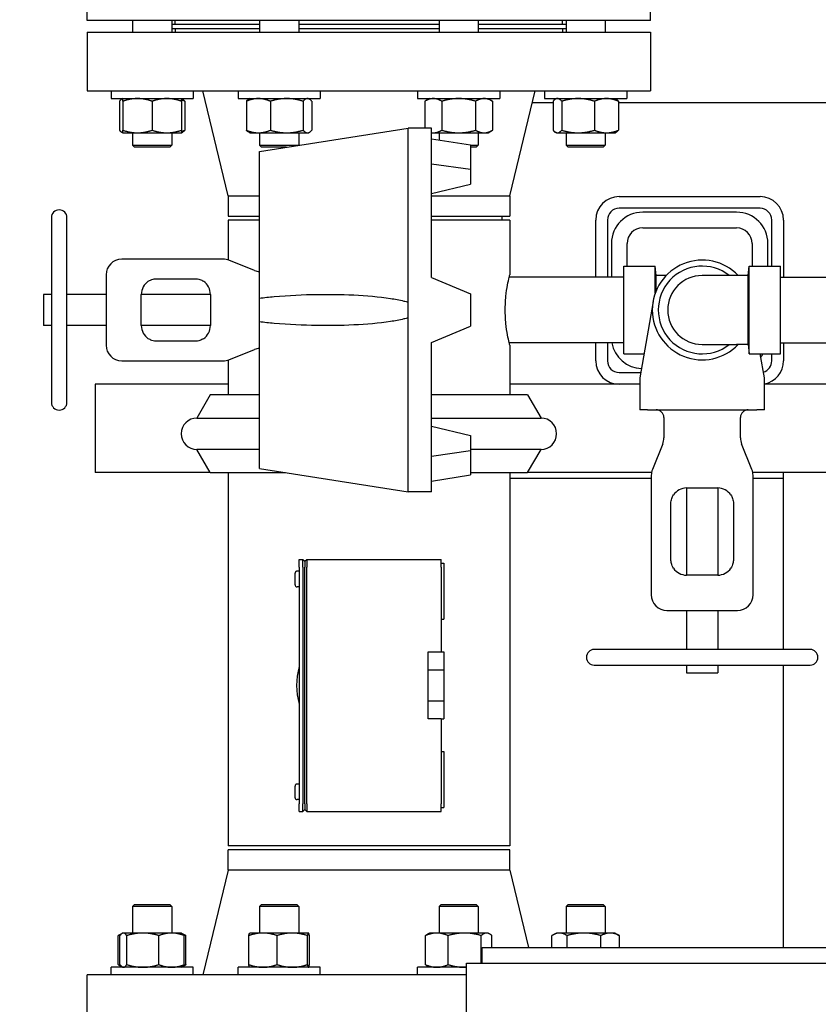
# Model space of a CAD drawing. Header units: inches. Extents: x 24 to 1128, y -69 to 748.
# Tile 308 of 656: x 361 to 374, y 634 to 649. Entities that reach past the tile are written whole.
import ezdxf

# ---------------------------------------------------------------- set-up
doc = ezdxf.new("R2010")
doc.units = ezdxf.units.IN
doc.header["$LTSCALE"] = 32
doc.header["$MEASUREMENT"] = 0
doc.layers.add('Dimension (ANSI)', color=7, linetype='Continuous', lineweight=25)
doc.layers.add('Visible (ANSI)', color=7, linetype='Continuous', lineweight=30)
doc.styles.add('Note Text (ANSI)', font='tahoma.ttf')
doc.dimstyles.new('SB Fraction-16 (ANSI)', dxfattribs={"dimscale": 32, "dimtxt": 0.125, "dimasz": 0.098425, "dimexe": 0.125, "dimexo": 0.0625, "dimgap": 0.031496, "dimtad": 0, "dimtih": 1, "dimtoh": 1, "dimdec": 4, "dimrnd": 1e-08, "dimzin": 0, "dimdsep": 46, "dimlunit": 5, "dimtxsty": 'Note Text (ANSI)', "dimcen": 0.09, "dimdle": 0.393701, "dimclrd": 256, "dimclre": 256, "dimclrt": 256, "dimadec": 0, "dimazin": 3, "dimtfac": 0.96, "dimtofl": 0, "dimtmove": 0, "dimatfit": 3, "dimfxl": 1, "dimfrac": 2, "dimtolj": 1, "dimtzin": 12, "dimlwd": -1, "dimlwe": -1, "dimarcsym": 0})

# ---------------------------------------------------------------- blocks, each defined once
blk = doc.blocks.new('*D18')
at = {"layer": 'Defpoints', "color": 0, "transparency": 16777216}
for p in [(480.281, 692.669), (328.474, 544.669), (480.281, 544.669)]:
    blk.add_point(p, dxfattribs=at)
at = {"layer": 'Dimension (ANSI)', "transparency": 16777216}
for p, q in [((478.281, 692.669), (324.474, 692.669)), ((328.474, 689.519), (328.474, 626.768)), ((328.474, 547.818), (328.474, 620.569)), ((478.281, 544.669), (324.474, 544.669))]:
    blk.add_line(p, q, dxfattribs=at)
for points in [[(327.949, 689.519), (328.999, 689.519), (328.474, 692.669)], [(327.949, 547.818), (328.999, 547.818), (328.474, 544.669)]]:
    blk.add_solid(points, dxfattribs=at)
at = {"layer": 'Dimension (ANSI)', "transparency": 16777216, "insert": (324.372, 625.76), "char_height": 4, "attachment_point": 1, "style": 'Note Text (ANSI)'}
blk.add_mtext('\\A1;148', dxfattribs=at)

msp = doc.modelspace()

# ---------------------------------------------------------------- linework, layer by layer
at = {"layer": 'Visible (ANSI)'}
for p, q in [((362.15563, 649.48103), (362.15563, 650.35603)), ((371.15563, 649.48103), (371.15563, 650.35603)), ((371.15563, 649.48103), (362.15563, 649.48103)), ((362.87858, 649.48103), (362.87858, 649.29603)), ((363.50358, 649.48103), (363.50358, 649.29603)), ((364.90807, 649.41853), (363.50358, 649.41853)), ((363.50358, 649.35603), (364.90807, 649.35603)), ((363.56063, 649.35603), (363.56063, 649.29603)), ((363.56188, 649.41853), (363.56188, 649.48103)), ((364.90807, 649.48103), (364.90807, 649.29603)), ((365.53307, 649.48103), (365.53307, 649.29603)), ((367.7782, 649.41853), (365.53307, 649.41853)), ((365.53307, 649.35603), (367.7782, 649.35603)), ((367.7782, 649.48103), (367.7782, 649.29603)), ((368.4032, 649.48103), (368.4032, 649.29603)), ((369.80768, 649.41853), (368.4032, 649.41853)), ((368.4032, 649.35603), (369.80768, 649.35603)), ((369.74938, 649.41853), (369.74938, 649.48103)), ((369.75063, 649.35603), (369.75063, 649.29603)), ((369.80768, 649.48103), (369.80768, 649.29603)), ((370.43268, 649.48103), (370.43268, 649.29603)), ((362.15563, 649.29603), (371.15563, 649.29603)), ((362.15563, 649.29603), (362.15563, 648.35603)), ((371.15563, 649.29603), (371.15563, 648.35603)), ((362.15563, 648.35603), (371.15563, 648.35603)), ((362.53483, 648.35603), (362.53483, 648.23403)), ((362.53483, 648.23403), (363.84733, 648.23403)), ((362.72233, 648.23403), (362.7058, 648.22448)), ((363.65983, 648.23403), (363.67637, 648.22448)), ((363.84733, 648.35603), (363.84733, 648.23403)), ((364.40563, 646.6827), (364.00063, 648.35603)), ((364.56432, 648.35603), (364.56432, 648.23403)), ((364.56432, 648.23403), (365.87682, 648.23403)), ((364.75182, 648.23403), (364.73528, 648.22448)), ((365.68932, 648.23403), (365.70586, 648.22448)), ((365.87682, 648.35603), (365.87682, 648.23403)), ((367.43445, 648.35603), (367.43445, 648.23403)), ((367.43445, 648.23403), (368.74695, 648.23403)), ((367.62195, 648.23403), (367.54943, 648.19216)), ((368.55945, 648.23403), (368.63196, 648.19216)), ((368.74695, 648.35603), (368.74695, 648.23403)), ((368.90563, 646.6827), (369.31063, 648.35603)), ((369.46393, 648.35603), (369.46393, 648.23403)), ((369.46393, 648.23403), (370.77643, 648.23403)), ((369.65143, 648.23403), (369.6349, 648.22448)), ((370.58893, 648.23403), (370.60547, 648.22448)), ((370.77643, 648.35603), (370.77643, 648.23403)), ((362.66826, 648.19216), (362.66826, 647.7289)), ((362.72233, 648.19216), (362.72233, 647.7289)), ((363.19108, 648.19216), (363.19108, 647.7289)), ((363.65983, 648.19216), (363.65983, 647.7289)), ((363.71391, 648.19216), (363.71391, 647.7289)), ((364.69775, 648.19216), (364.69775, 647.7289)), ((365.08048, 648.19216), (365.08048, 647.7289)), ((365.6033, 648.19216), (365.6033, 647.7289)), ((365.74339, 648.19216), (365.74339, 647.7289)), ((367.54943, 648.19216), (367.54943, 647.76228)), ((367.82006, 648.19216), (367.82006, 647.7289)), ((368.36133, 648.19216), (368.36133, 647.7289)), ((368.63196, 648.19216), (368.63196, 647.7289)), ((369.59736, 648.16853), (369.26525, 648.16853)), ((369.59736, 648.19216), (369.59736, 647.7289)), ((369.73745, 648.19216), (369.73745, 647.7289)), ((370.26027, 648.19216), (370.26027, 647.7289)), ((370.643, 648.19216), (370.643, 647.7289)), ((374.71813, 648.16853), (370.643, 648.16853)), ((364.90563, 647.38728), (367.28063, 647.76228)), ((367.28063, 644.98186), (367.28063, 647.76228)), ((367.65563, 647.76228), (367.28063, 647.76228)), ((367.65563, 645.37433), (367.65563, 647.76228)), ((362.72233, 647.68703), (362.7058, 647.69658)), ((362.72233, 647.68703), (362.95671, 647.68703)), ((362.87858, 647.68703), (362.87858, 647.48733)), ((362.95671, 647.68703), (363.42546, 647.68703)), ((363.42546, 647.68703), (363.65983, 647.68703)), ((363.50358, 647.68703), (363.50358, 647.48733)), ((363.65983, 647.68703), (363.67637, 647.69658)), ((364.75182, 647.68703), (364.73528, 647.69658)), ((364.75182, 647.68703), (364.88911, 647.68703)), ((364.88911, 647.68703), (365.34189, 647.68703)), ((364.90807, 647.68703), (364.90807, 647.48733)), ((365.34189, 647.68703), (365.67335, 647.68703)), ((365.53307, 647.68703), (365.53307, 647.48733)), ((365.67335, 647.68703), (365.68932, 647.68703)), ((365.68932, 647.68703), (365.70586, 647.69658)), ((367.65563, 647.68703), (367.68475, 647.68703)), ((367.68475, 647.68703), (368.0907, 647.68703)), ((367.7782, 647.68703), (367.7782, 647.57232)), ((368.0907, 647.68703), (368.49665, 647.68703)), ((368.4032, 647.68703), (368.4032, 647.48733)), ((368.49665, 647.68703), (368.55945, 647.68703)), ((368.55945, 647.68703), (368.63196, 647.7289)), ((369.65143, 647.68703), (369.6349, 647.69658)), ((369.65143, 647.68703), (369.6674, 647.68703)), ((369.6674, 647.68703), (369.99886, 647.68703)), ((369.80768, 647.68703), (369.80768, 647.48733)), ((369.99886, 647.68703), (370.45164, 647.68703)), ((370.43268, 647.68703), (370.43268, 647.48733)), ((370.45164, 647.68703), (370.58893, 647.68703)), ((370.58893, 647.68703), (370.60547, 647.69658)), ((362.87858, 647.48733), (363.50358, 647.48733)), ((362.90988, 647.45603), (362.87858, 647.48733)), ((363.47228, 647.45603), (362.90988, 647.45603)), ((363.47228, 647.45603), (363.50358, 647.48733)), ((364.90807, 647.48733), (365.53307, 647.48733)), ((364.93937, 647.45603), (364.90807, 647.48733)), ((365.34105, 647.45603), (364.93937, 647.45603)), ((365.53191, 647.48616), (365.53307, 647.48733)), ((367.65563, 647.59172), (368.28063, 647.49279)), ((368.28063, 647.49279), (368.28063, 647.10371)), ((368.28063, 647.48733), (368.4032, 647.48733)), ((368.3719, 647.45603), (368.28063, 647.45603)), ((368.3719, 647.45603), (368.4032, 647.48733)), ((369.80768, 647.48733), (370.43268, 647.48733)), ((369.83898, 647.45603), (369.80768, 647.48733)), ((370.40138, 647.45603), (369.83898, 647.45603)), ((370.40138, 647.45603), (370.43268, 647.48733)), ((364.90563, 645.0453), (364.90563, 647.38728)), ((367.65563, 647.19236), (368.28063, 647.10371)), ((368.28063, 647.10371), (368.28063, 646.86418)), ((367.65563, 646.71501), (368.28063, 646.86418)), ((364.40563, 646.6827), (364.90563, 646.6827)), ((364.40563, 646.6827), (364.40563, 646.35603)), ((367.65563, 646.6827), (368.90563, 646.6827)), ((368.90563, 646.6827), (368.90563, 646.35603)), ((370.65563, 646.66853), (372.90563, 646.66853)), ((364.40563, 646.35603), (364.90563, 646.35603)), ((367.65563, 646.35603), (368.90563, 646.35603)), ((368.78063, 646.35603), (368.78063, 646.29353)), ((372.90563, 646.48103), (370.65563, 646.48103)), ((372.53063, 646.41853), (371.03063, 646.41853)), ((361.58063, 646.33103), (361.58063, 643.38103)), ((361.83063, 643.38103), (361.83063, 646.33103)), ((364.90563, 646.29353), (364.40563, 646.29353)), ((364.40563, 646.29353), (364.40563, 645.65517)), ((368.90563, 646.29353), (367.65563, 646.29353)), ((368.90563, 646.29353), (368.90563, 645.41853)), ((370.28063, 645.38103), (370.28063, 646.29353)), ((370.46813, 646.29353), (370.46813, 645.38103)), ((373.09313, 645.55653), (373.09313, 646.29353)), ((373.28063, 646.29353), (373.28063, 645.38103)), ((371.03063, 646.16853), (372.53063, 646.16853)), ((370.53063, 645.91853), (370.53063, 645.38103)), ((370.78063, 645.55653), (370.78063, 645.91853)), ((372.78063, 645.91853), (372.78063, 645.55653)), ((373.03063, 645.55653), (373.03063, 645.91853)), ((364.32499, 645.66853), (362.70563, 645.66853)), ((364.82843, 645.48641), (364.41783, 645.65065)), ((370.73113, 644.15553), (370.73113, 645.55653)), ((370.73113, 645.55653), (371.23113, 645.55653)), ((371.23113, 645.12531), (371.23113, 645.55653)), ((371.24513, 645.40703), (371.23113, 645.55653)), ((372.71713, 645.40703), (372.73113, 645.55653)), ((372.73113, 644.15553), (372.73113, 645.55653)), ((372.73113, 645.55653), (373.23113, 645.55653)), ((373.23113, 644.15553), (373.23113, 645.55653)), ((362.45563, 645.41853), (362.45563, 644.85603)), ((371.24513, 645.1615), (371.24513, 645.40703)), ((371.40545, 645.40703), (371.24513, 645.40703)), ((372.53213, 645.40703), (371.98113, 645.40703)), ((372.71713, 645.40703), (372.53213, 645.40703)), ((372.71713, 644.30503), (372.71713, 645.40703)), ((363.26863, 645.35603), (363.87313, 645.35603)), ((367.65563, 645.37433), (368.28063, 645.11624)), ((370.73113, 645.38103), (368.89655, 645.38103)), ((373.23113, 645.38103), (374.23113, 645.38103)), ((361.45563, 645.10603), (361.45563, 644.60603)), ((361.58063, 645.10603), (361.45563, 645.10603)), ((362.45563, 645.10603), (361.83063, 645.10603)), ((363.01863, 644.60603), (363.01863, 645.10603)), ((364.12313, 645.10603), (363.01863, 645.10603)), ((364.12313, 645.10603), (364.12313, 644.60603)), ((368.28063, 645.11624), (368.28063, 644.59579)), ((364.90563, 644.66676), (364.90563, 645.0453)), ((367.28063, 644.7302), (367.28063, 644.98186)), ((371.19573, 644.99073), (370.98684, 643.77277)), ((362.45563, 644.85603), (362.45563, 644.29353)), ((364.90563, 642.32478), (364.90563, 644.66676)), ((367.28063, 641.94978), (367.28063, 644.7302)), ((361.58063, 644.60603), (361.45563, 644.60603)), ((362.45563, 644.60603), (361.83063, 644.60603)), ((364.12313, 644.60603), (363.01863, 644.60603)), ((367.65563, 644.33773), (368.28063, 644.59579)), ((371.24513, 644.55055), (371.24513, 644.55056)), ((363.87313, 644.35603), (363.26863, 644.35603)), ((367.65563, 641.94978), (367.65563, 644.33773)), ((370.73113, 644.33103), (368.89655, 644.33103)), ((370.28063, 644.04353), (370.28063, 644.33103)), ((370.46813, 644.33103), (370.46813, 644.04353)), ((371.98113, 644.30503), (372.53213, 644.30503)), ((372.71713, 644.30503), (372.53213, 644.30503)), ((372.71713, 644.30503), (372.73113, 644.15553)), ((373.23113, 644.33103), (374.23113, 644.33103)), ((373.28063, 644.33103), (373.28063, 644.04353)), ((364.41783, 644.06141), (364.82843, 644.22565)), ((368.90563, 644.29353), (368.90563, 643.49853)), ((370.73113, 644.15553), (371.05248, 644.15553)), ((372.73113, 644.15553), (373.23113, 644.15553)), ((372.97543, 643.77277), (372.90978, 644.15553)), ((373.09313, 644.04353), (373.09313, 644.15553)), ((362.70563, 644.04353), (364.32499, 644.04353)), ((364.40563, 644.05689), (364.40563, 643.49853)), ((370.65563, 643.85603), (371.00112, 643.85603)), ((364.40563, 643.66853), (362.28063, 643.66853)), ((362.28063, 643.66853), (362.28063, 642.25853)), ((370.98504, 643.66853), (368.90563, 643.66853)), ((370.98504, 643.75164), (370.98504, 643.26228)), ((372.97723, 643.26228), (372.97723, 643.75164)), ((378.19611, 643.66853), (372.97723, 643.66853)), ((364.11925, 643.49853), (363.90563, 643.12853)), ((364.90563, 643.49853), (364.11925, 643.49853)), ((369.19201, 643.49853), (367.65563, 643.49853)), ((369.19201, 643.49853), (369.40563, 643.12853)), ((371.11004, 643.26228), (370.98504, 643.26228)), ((371.11004, 643.26228), (372.85223, 643.26228)), ((372.97723, 643.26228), (372.85223, 643.26228)), ((363.90563, 643.12853), (364.90563, 643.12853)), ((367.65563, 643.12853), (369.40563, 643.12853)), ((371.36863, 643.13728), (371.36863, 642.81043)), ((372.59363, 642.81043), (372.59363, 643.13728)), ((367.65563, 642.99705), (368.28063, 642.84787)), ((368.28063, 642.84787), (368.28063, 642.6084)), ((364.90563, 642.62853), (363.90563, 642.62853)), ((364.11925, 642.25853), (363.90563, 642.62853)), ((367.65563, 642.5197), (368.28063, 642.6084)), ((369.40563, 642.62853), (368.28063, 642.62853)), ((368.28063, 642.6084), (368.28063, 642.41384)), ((369.19201, 642.25853), (369.40563, 642.62853)), ((371.35075, 642.71758), (371.18651, 642.30698)), ((372.77575, 642.30698), (372.61151, 642.71758)), ((368.28063, 642.41384), (368.28063, 642.21928)), ((364.11925, 642.25853), (362.28063, 642.25853)), ((364.11925, 642.25853), (365.32522, 642.25853)), ((364.40563, 642.25853), (364.40563, 636.29353)), ((364.90563, 642.32478), (367.28063, 641.94978)), ((368.28063, 642.25853), (369.19201, 642.25853)), ((368.90563, 642.25853), (368.90563, 636.29353)), ((371.17261, 642.25853), (369.19201, 642.25853)), ((378.38157, 642.25853), (372.78966, 642.25853)), ((374.69063, 642.25853), (373.28063, 642.25853)), ((373.28063, 639.43103), (373.28063, 642.25853)), ((367.65563, 642.12034), (368.28063, 642.21928)), ((368.90563, 642.16853), (371.16863, 642.16853)), ((371.16863, 642.21413), (371.16863, 640.30603)), ((372.79363, 640.30603), (372.79363, 642.21413)), ((372.79363, 642.16853), (373.28063, 642.16853)), ((367.65563, 641.94978), (367.28063, 641.94978)), ((371.73113, 642.01228), (372.23113, 642.01228)), ((371.73113, 642.01228), (371.73113, 640.61903)), ((372.23113, 642.01228), (372.23113, 640.61903)), ((371.48113, 640.86903), (371.48113, 641.76228)), ((372.48113, 641.76228), (372.48113, 640.86903)), ((365.54038, 640.87103), (365.60213, 640.87103)), ((365.54038, 640.74603), (365.54038, 640.87103)), ((365.60213, 640.87103), (365.63338, 640.83978)), ((365.60213, 640.74603), (365.60213, 640.87103)), ((365.63338, 640.83978), (365.66463, 640.87103)), ((365.63338, 640.83978), (365.63338, 640.74603)), ((365.66463, 640.87103), (365.66463, 640.74603)), ((365.66463, 640.87103), (367.81038, 640.87103)), ((367.81038, 640.74603), (367.81038, 640.87103)), ((365.54038, 640.68063), (365.50663, 640.68063)), ((365.54038, 640.74603), (365.54038, 636.96603)), ((365.60213, 640.74603), (365.60213, 636.96603)), ((365.63338, 636.96603), (365.63338, 640.74603)), ((365.66463, 636.96603), (365.66463, 640.74603)), ((367.81038, 640.80853), (367.85038, 640.80853)), ((367.81038, 640.74603), (367.81038, 639.39182)), ((367.85038, 640.80853), (367.85038, 639.91303)), ((365.47538, 640.46281), (365.47538, 640.64924)), ((372.23113, 640.61903), (371.73113, 640.61903)), ((365.54038, 640.43143), (365.50663, 640.43143)), ((371.41863, 640.05603), (371.98113, 640.05603)), ((371.73113, 640.05603), (371.73113, 639.43103)), ((371.98113, 640.05603), (372.54363, 640.05603)), ((372.23113, 640.05603), (372.23113, 639.43103)), ((367.81038, 639.91303), (367.85038, 639.91303)), ((373.70613, 639.43103), (370.25613, 639.43103)), ((367.60038, 639.39182), (367.81038, 639.39182)), ((367.60038, 639.10603), (367.60038, 639.39182)), ((367.81038, 639.39182), (367.85038, 639.39182)), ((367.85038, 639.39182), (367.85038, 639.10603)), ((367.60038, 639.10603), (367.85038, 639.10603)), ((367.60038, 638.60603), (367.60038, 639.10603)), ((367.85038, 639.10603), (367.85038, 638.60603)), ((370.25613, 639.18103), (373.70613, 639.18103)), ((371.73113, 639.18103), (371.73113, 639.05603)), ((372.23113, 639.18103), (372.23113, 639.05603)), ((373.28063, 634.66853), (373.28063, 639.18103)), ((371.73113, 639.05603), (372.23113, 639.05603)), ((367.85038, 638.60603), (367.60038, 638.60603)), ((367.60038, 638.32024), (367.60038, 638.60603)), ((367.85038, 638.60603), (367.85038, 638.32024)), ((367.81038, 638.32024), (367.60038, 638.32024)), ((367.81038, 638.32024), (367.85038, 638.32024)), ((367.81038, 638.32024), (367.81038, 636.96603)), ((367.81038, 637.79903), (367.85038, 637.79903)), ((367.85038, 637.79903), (367.85038, 636.90353)), ((365.47538, 637.06281), (365.47538, 637.24924)), ((365.54038, 637.28063), (365.50663, 637.28063)), ((365.54038, 637.03143), (365.50663, 637.03143)), ((365.54038, 636.84103), (365.54038, 636.96603)), ((365.60213, 636.84103), (365.60213, 636.96603)), ((365.63338, 636.96603), (365.63338, 636.87228)), ((365.66463, 636.96603), (365.66463, 636.84103)), ((367.81038, 636.84103), (367.81038, 636.96603)), ((367.81038, 636.90353), (367.85038, 636.90353)), ((365.54038, 636.84103), (365.60213, 636.84103)), ((365.63338, 636.87228), (365.60213, 636.84103)), ((365.63338, 636.87228), (365.66463, 636.84103)), ((365.66463, 636.84103), (367.81038, 636.84103)), ((368.90563, 636.29353), (364.40563, 636.29353)), ((368.90563, 636.23103), (364.40563, 636.23103)), ((364.40563, 635.90436), (364.40563, 636.23103)), ((368.90563, 635.90436), (368.90563, 636.23103)), ((364.40563, 635.90436), (364.00063, 634.23103)), ((368.90563, 635.90436), (364.40563, 635.90436)), ((368.90563, 635.90436), (369.20474, 634.66853)), ((362.90988, 635.35603), (362.87858, 635.32473)), ((362.90988, 635.35603), (363.47228, 635.35603)), ((363.47228, 635.35603), (363.50358, 635.32473)), ((364.93937, 635.35603), (364.90807, 635.32473)), ((364.93937, 635.35603), (365.50177, 635.35603)), ((365.50177, 635.35603), (365.53307, 635.32473)), ((367.8095, 635.35603), (367.7782, 635.32473)), ((367.8095, 635.35603), (368.3719, 635.35603)), ((368.3719, 635.35603), (368.4032, 635.32473)), ((369.83898, 635.35603), (369.80768, 635.32473)), ((369.83898, 635.35603), (370.40138, 635.35603)), ((370.40138, 635.35603), (370.43268, 635.32473)), ((363.50358, 635.32473), (362.87858, 635.32473)), ((362.87858, 635.32473), (362.87858, 634.90003)), ((363.50358, 635.32473), (363.50358, 634.90003)), ((365.53307, 635.32473), (364.90807, 635.32473)), ((364.90807, 635.32473), (364.90807, 634.90003)), ((365.53307, 635.32473), (365.53307, 634.90003)), ((368.4032, 635.32473), (367.7782, 635.32473)), ((367.7782, 635.32473), (367.7782, 634.90003)), ((368.4032, 635.32473), (368.4032, 634.90003)), ((370.43268, 635.32473), (369.80768, 635.32473)), ((369.80768, 635.32473), (369.80768, 634.90003)), ((370.43268, 635.32473), (370.43268, 634.90003)), ((362.65079, 634.3949), (362.65079, 634.85816)), ((362.71262, 634.89442), (362.66699, 634.86808)), ((362.67759, 634.3949), (362.67759, 634.85816)), ((362.72233, 634.90003), (362.71262, 634.89442)), ((362.73186, 634.90003), (362.72233, 634.90003)), ((363.04288, 634.90003), (362.73186, 634.90003)), ((362.78613, 634.3949), (362.78613, 634.85816)), ((363.50211, 634.90003), (363.04288, 634.90003)), ((363.29963, 634.3949), (363.29963, 634.85816)), ((363.65983, 634.90003), (363.50211, 634.90003)), ((363.65983, 634.90003), (363.66955, 634.89442)), ((363.66955, 634.89442), (363.71518, 634.86808)), ((363.70458, 634.3949), (363.70458, 634.85816)), ((363.73138, 634.3949), (363.73138, 634.85816)), ((364.73646, 634.3949), (364.73646, 634.85816)), ((364.75182, 634.90003), (364.75098, 634.89954)), ((364.96232, 634.90003), (364.75182, 634.90003)), ((365.43022, 634.90003), (364.96232, 634.90003)), ((365.18817, 634.3949), (365.18817, 634.85816)), ((365.68848, 634.90003), (365.43022, 634.90003)), ((365.67228, 634.3949), (365.67228, 634.85816)), ((365.68932, 634.90003), (365.68848, 634.90003)), ((365.68932, 634.90003), (365.69016, 634.89954)), ((365.70468, 634.3949), (365.70468, 634.85816)), ((367.56042, 634.3949), (367.56042, 634.85816)), ((367.62195, 634.90003), (367.5966, 634.8854)), ((367.73999, 634.90003), (367.62195, 634.90003)), ((368.1847, 634.90003), (367.73999, 634.90003)), ((367.91956, 634.3949), (367.91956, 634.85816)), ((368.5354, 634.90003), (368.1847, 634.90003)), ((368.44983, 634.41853), (368.44983, 634.85816)), ((368.55945, 634.90003), (368.5354, 634.90003)), ((368.55945, 634.90003), (368.58479, 634.8854)), ((368.62097, 634.66853), (368.62097, 634.85816)), ((369.57989, 634.66853), (369.57989, 634.85816)), ((369.65143, 634.90003), (369.59609, 634.86808)), ((369.70093, 634.90003), (369.65143, 634.90003)), ((370.09212, 634.90003), (369.70093, 634.90003)), ((369.82197, 634.66853), (369.82197, 634.85816)), ((370.51137, 634.90003), (370.09212, 634.90003)), ((370.36227, 634.66853), (370.36227, 634.85816)), ((370.58893, 634.90003), (370.51137, 634.90003)), ((370.58893, 634.90003), (370.64427, 634.86808)), ((370.66048, 634.66853), (370.66048, 634.85816)), ((368.46443, 634.66853), (381.71813, 634.66853)), ((368.46443, 634.41853), (368.46443, 634.66853)), ((362.71262, 634.35864), (362.66699, 634.38498)), ((363.66955, 634.35864), (363.71518, 634.38498)), ((368.21443, 634.41853), (402.94495, 634.41853)), ((368.21443, 631.79353), (368.21443, 634.41853)), ((368.21443, 634.23103), (362.15563, 634.23103)), ((362.15563, 633.29103), (362.15563, 634.23103)), ((363.84733, 634.35303), (362.53483, 634.35303)), ((362.53483, 634.23103), (362.53483, 634.35303)), ((362.72233, 634.35303), (362.71262, 634.35864)), ((363.65983, 634.35303), (363.66955, 634.35864)), ((363.84733, 634.23103), (363.84733, 634.35303)), ((365.87682, 634.35303), (364.56432, 634.35303)), ((364.56432, 634.23103), (364.56432, 634.35303)), ((364.75182, 634.35303), (364.75098, 634.35352)), ((365.68932, 634.35303), (365.69016, 634.35352)), ((365.87682, 634.23103), (365.87682, 634.35303)), ((368.21443, 634.35303), (367.43445, 634.35303)), ((367.43445, 634.23103), (367.43445, 634.35303)), ((367.62195, 634.35303), (367.5966, 634.36766))]:
    msp.add_line(p, q, dxfattribs=at)
for centre, radius, start, end in [((370.65563, 646.29353), 0.375, 90, 180), ((372.90563, 646.29353), 0.375, 0, 90), ((361.70563, 646.33103), 0.125, 0, 180), ((370.65563, 646.29353), 0.1875, 90, 180), ((371.03063, 645.91853), 0.5, 90, 180), ((372.53063, 645.91853), 0.5, 0, 90), ((372.90563, 646.29353), 0.1875, 0, 90), ((371.03063, 645.91853), 0.25, 90, 180), ((372.53063, 645.91853), 0.25, 0, 90), ((362.70563, 645.41853), 0.25, 90, 180), ((364.32499, 645.41853), 0.25, 68.198591, 90), ((371.98113, 644.85603), 0.79687, 43.745077, 316.254923), ((371.98113, 644.85603), 0.7005, 51.86714, 308.13286), ((364.92128, 645.71853), 0.25, 248.198591, 266.411948), ((371.98113, 644.85603), 0.551, 90, 270), ((363.26863, 645.10603), 0.25, 123.55731, 180), ((363.87313, 645.10603), 0.25, 0, 56.44269), ((363.26863, 644.60603), 0.25, 180, 236.44269), ((363.87313, 644.60603), 0.25, 303.55731, 0), ((371.03063, 644.41853), 0.5, 190.078658, 267.852532), ((362.70563, 644.29353), 0.25, 180, 270), ((364.92128, 643.99353), 0.25, 93.588052, 111.801409), ((372.53063, 644.41853), 0.5, 320.915348, 328.264413), ((364.32499, 644.29353), 0.25, 270, 291.801409), ((370.65563, 644.04353), 0.375, 180, 270), ((370.65563, 644.04353), 0.1875, 180, 270), ((372.90563, 644.04353), 0.1875, 286.784574, 0), ((372.90563, 644.04353), 0.375, 281.006285, 0), ((371.11004, 643.75164), 0.125, 170.268146, 180), ((372.85223, 643.75164), 0.125, 0, 9.731854), ((361.70563, 643.38103), 0.125, 180, 0), ((371.24363, 643.13728), 0.125, 0, 90), ((372.71863, 643.13728), 0.125, 90, 180), ((363.90563, 642.87853), 0.25, 90, 270), ((369.40563, 642.87853), 0.25, 270, 90), ((371.11863, 642.81043), 0.25, 338.198591, 0), ((372.84363, 642.81043), 0.25, 180, 201.801409), ((371.41863, 642.21413), 0.25, 158.198591, 180), ((372.54363, 642.21413), 0.25, 0, 21.801409), ((371.73113, 641.76228), 0.25, 90, 146.44269), ((372.23113, 641.76228), 0.25, 33.55731, 90), ((371.73113, 640.86903), 0.25, 213.55731, 270), ((372.23113, 640.86903), 0.25, 270, 326.44269), ((371.41863, 640.30603), 0.25, 180, 270), ((372.54363, 640.30603), 0.25, 270, 0), ((370.25613, 639.30603), 0.125, 90, 270), ((373.70613, 639.30603), 0.125, 270, 90), ((366.65563, 638.85603), 1.155, 164.924606, 195.075394)]:
    msp.add_arc(centre, radius, start, end, dxfattribs=at)
for points, weights in [([(362.72233, 648.23169), (362.69712, 648.22435), (362.66826, 648.19216)], [1.01375847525, 1.02892942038, 1]), ([(362.72233, 648.19216), (362.72233, 648.23403), (362.72233, 648.23403)], [1, 1.0379548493, 1]), ([(362.95671, 648.23403), (362.84794, 648.23403), (362.72233, 648.19216)], [1, 1.0379548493, 1]), ([(363.19108, 648.19216), (363.06548, 648.23403), (362.95671, 648.23403)], [1, 1.0379548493, 1]), ([(363.42546, 648.23403), (363.31669, 648.23403), (363.19108, 648.19216)], [1, 1.0379548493, 1]), ([(363.65983, 648.19216), (363.53423, 648.23403), (363.42546, 648.23403)], [1, 1.0379548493, 1]), ([(363.65983, 648.23403), (363.65983, 648.23403), (363.65983, 648.19216)], [1, 1.0379548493, 1]), ([(364.88911, 648.23403), (364.8003, 648.23403), (364.69775, 648.19216)], [1, 1.0379548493, 1]), ([(365.08048, 648.19216), (364.97793, 648.23403), (364.88911, 648.23403)], [1, 1.0379548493, 1]), ([(365.34189, 648.23403), (365.22057, 648.23403), (365.08048, 648.19216)], [1, 1.0379548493, 1]), ([(365.6033, 648.19216), (365.46321, 648.23403), (365.34189, 648.23403)], [1, 1.0379548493, 1]), ([(365.67335, 648.23403), (365.64084, 648.23403), (365.6033, 648.19216)], [1, 1.0379548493, 1]), ([(365.74339, 648.19216), (365.70586, 648.23403), (365.67335, 648.23403)], [1, 1.0379548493, 1]), ([(367.68475, 648.23403), (367.62195, 648.23403), (367.54943, 648.19216)], [1, 1.0379548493, 1]), ([(367.82006, 648.19216), (367.74755, 648.23403), (367.68475, 648.23403)], [1, 1.0379548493, 1]), ([(368.0907, 648.23403), (367.96509, 648.23403), (367.82006, 648.19216)], [1, 1.0379548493, 1]), ([(368.36133, 648.19216), (368.2163, 648.23403), (368.0907, 648.23403)], [1, 1.0379548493, 1]), ([(368.49665, 648.23403), (368.43384, 648.23403), (368.36133, 648.19216)], [1, 1.0379548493, 1]), ([(368.63196, 648.19216), (368.55945, 648.23403), (368.49665, 648.23403)], [1, 1.0379548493, 1]), ([(369.6674, 648.23403), (369.6349, 648.23403), (369.59736, 648.19216)], [1, 1.0379548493, 1]), ([(369.73745, 648.19216), (369.69991, 648.23403), (369.6674, 648.23403)], [1, 1.0379548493, 1]), ([(369.99886, 648.23403), (369.87754, 648.23403), (369.73745, 648.19216)], [1, 1.0379548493, 1]), ([(370.26027, 648.19216), (370.12018, 648.23403), (369.99886, 648.23403)], [1, 1.0379548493, 1]), ([(370.45164, 648.23403), (370.36282, 648.23403), (370.26027, 648.19216)], [1, 1.0379548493, 1]), ([(370.643, 648.19216), (370.54045, 648.23403), (370.45164, 648.23403)], [1, 1.0379548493, 1]), ([(363.71391, 648.19216), (363.686, 648.20356), (363.65983, 648.21173)], [1, 1.01005189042, 1.01477953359]), ([(363.67637, 648.22448), (363.69412, 648.21424), (363.71391, 648.19216)], [1.01895290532, 1.01965956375, 1]), ([(364.69775, 648.19216), (364.71754, 648.21424), (364.73528, 648.22448)], [1, 1.01965956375, 1.01895290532]), ([(370.60547, 648.22448), (370.62321, 648.21424), (370.643, 648.19216)], [1.01895290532, 1.01965956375, 1]), ([(362.66826, 647.7289), (362.69712, 647.69671), (362.72233, 647.68937)], [1, 1.02892942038, 1.01375847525]), ([(362.72233, 647.68703), (362.72233, 647.68703), (362.72233, 647.7289)], [1, 1.0379548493, 1]), ([(362.72233, 647.7289), (362.84794, 647.68703), (362.95671, 647.68703)], [1, 1.0379548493, 1]), ([(362.95671, 647.68703), (363.06548, 647.68703), (363.19108, 647.7289)], [1, 1.0379548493, 1]), ([(363.19108, 647.7289), (363.31669, 647.68703), (363.42546, 647.68703)], [1, 1.0379548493, 1]), ([(363.42546, 647.68703), (363.53423, 647.68703), (363.65983, 647.7289)], [1, 1.0379548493, 1]), ([(363.65983, 647.70933), (363.686, 647.7175), (363.71391, 647.7289)], [1.01477953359, 1.01005189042, 1]), ([(363.65983, 647.7289), (363.65983, 647.68703), (363.65983, 647.68703)], [1, 1.0379548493, 1]), ([(363.71391, 647.7289), (363.69412, 647.70682), (363.67637, 647.69658)], [1, 1.01965956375, 1.01895290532]), ([(364.73528, 647.69658), (364.71754, 647.70682), (364.69775, 647.7289)], [1.01895290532, 1.01965956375, 1]), ([(364.69775, 647.7289), (364.8003, 647.68703), (364.88911, 647.68703)], [1, 1.0379548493, 1]), ([(364.88911, 647.68703), (364.97793, 647.68703), (365.08048, 647.7289)], [1, 1.0379548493, 1]), ([(365.08048, 647.7289), (365.22057, 647.68703), (365.34189, 647.68703)], [1, 1.0379548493, 1]), ([(365.34189, 647.68703), (365.46321, 647.68703), (365.6033, 647.7289)], [1, 1.0379548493, 1]), ([(365.6033, 647.7289), (365.64084, 647.68703), (365.67335, 647.68703)], [1, 1.0379548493, 1]), ([(365.67335, 647.68703), (365.70586, 647.68703), (365.74339, 647.7289)], [1, 1.0379548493, 1]), ([(367.65563, 647.68911), (367.67025, 647.68703), (367.68475, 647.68703)], [1.01320985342, 1.00851541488, 1]), ([(367.68475, 647.68703), (367.74755, 647.68703), (367.82006, 647.7289)], [1, 1.0379548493, 1]), ([(367.82006, 647.7289), (367.96509, 647.68703), (368.0907, 647.68703)], [1, 1.0379548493, 1]), ([(368.0907, 647.68703), (368.2163, 647.68703), (368.36133, 647.7289)], [1, 1.0379548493, 1]), ([(368.36133, 647.7289), (368.43384, 647.68703), (368.49665, 647.68703)], [1, 1.0379548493, 1]), ([(368.49665, 647.68703), (368.55945, 647.68703), (368.63196, 647.7289)], [1, 1.0379548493, 1]), ([(369.59736, 647.7289), (369.6349, 647.68703), (369.6674, 647.68703)], [1, 1.0379548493, 1]), ([(369.6674, 647.68703), (369.69991, 647.68703), (369.73745, 647.7289)], [1, 1.0379548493, 1]), ([(369.73745, 647.7289), (369.87754, 647.68703), (369.99886, 647.68703)], [1, 1.0379548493, 1]), ([(369.99886, 647.68703), (370.12018, 647.68703), (370.26027, 647.7289)], [1, 1.0379548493, 1]), ([(370.26027, 647.7289), (370.36282, 647.68703), (370.45164, 647.68703)], [1, 1.0379548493, 1]), ([(370.45164, 647.68703), (370.54045, 647.68703), (370.643, 647.7289)], [1, 1.0379548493, 1]), ([(370.643, 647.7289), (370.62321, 647.70682), (370.60547, 647.69658)], [1, 1.01965956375, 1.01895290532]), ([(362.69936, 634.88432), (362.67614, 634.87452), (362.65079, 634.85816)], [1.01791936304, 1.01449643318, 1]), ([(362.73186, 634.90003), (362.70667, 634.90003), (362.67759, 634.85816)], [1, 1.0379548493, 1]), ([(362.78613, 634.85816), (362.75704, 634.90003), (362.73186, 634.90003)], [1, 1.0379548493, 1]), ([(363.04288, 634.90003), (362.92372, 634.90003), (362.78613, 634.85816)], [1, 1.0379548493, 1]), ([(363.29963, 634.85816), (363.16204, 634.90003), (363.04288, 634.90003)], [1, 1.0379548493, 1]), ([(363.50211, 634.90003), (363.40813, 634.90003), (363.29963, 634.85816)], [1, 1.0379548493, 1]), ([(363.70458, 634.85816), (363.59608, 634.90003), (363.50211, 634.90003)], [1, 1.0379548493, 1]), ([(363.66955, 634.89442), (363.68599, 634.88493), (363.70458, 634.85816)], [1.01768117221, 1.02393721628, 1]), ([(363.73138, 634.85816), (363.70963, 634.86956), (363.68925, 634.87773)], [1, 1.01005189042, 1.01477953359]), ([(363.71518, 634.86808), (363.72315, 634.86348), (363.73138, 634.85816)], [1.00817877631, 1.00466202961, 1]), ([(364.96232, 634.90003), (364.8575, 634.90003), (364.73646, 634.85816)], [1, 1.0379548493, 1]), ([(364.73646, 634.85816), (364.74423, 634.89565), (364.75098, 634.89954)], [1, 1.03384986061, 1.00732203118]), ([(365.18817, 634.85816), (365.06713, 634.90003), (364.96232, 634.90003)], [1, 1.0379548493, 1]), ([(365.43022, 634.90003), (365.31789, 634.90003), (365.18817, 634.85816)], [1, 1.0379548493, 1]), ([(365.67228, 634.85816), (365.54256, 634.90003), (365.43022, 634.90003)], [1, 1.0379548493, 1]), ([(365.68848, 634.90003), (365.68096, 634.90003), (365.67228, 634.85816)], [1, 1.0379548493, 1]), ([(365.70468, 634.85816), (365.696, 634.90003), (365.68848, 634.90003)], [1, 1.0379548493, 1]), ([(367.73999, 634.90003), (367.65665, 634.90003), (367.56042, 634.85816)], [1, 1.0379548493, 1]), ([(367.56042, 634.85816), (367.57934, 634.87543), (367.5966, 634.8854)], [1, 1.01531135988, 1.01826921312]), ([(367.91956, 634.85816), (367.82333, 634.90003), (367.73999, 634.90003)], [1, 1.0379548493, 1]), ([(368.1847, 634.90003), (368.06165, 634.90003), (367.91956, 634.85816)], [1, 1.0379548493, 1]), ([(368.44983, 634.85816), (368.30775, 634.90003), (368.1847, 634.90003)], [1, 1.0379548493, 1]), ([(368.5354, 634.90003), (368.49569, 634.90003), (368.44983, 634.85816)], [1, 1.0379548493, 1]), ([(368.62097, 634.85816), (368.57511, 634.90003), (368.5354, 634.90003)], [1, 1.0379548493, 1]), ([(369.70093, 634.90003), (369.64475, 634.90003), (369.57989, 634.85816)], [1, 1.0379548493, 1]), ([(369.82197, 634.85816), (369.75711, 634.90003), (369.70093, 634.90003)], [1, 1.0379548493, 1]), ([(370.09212, 634.90003), (369.96675, 634.90003), (369.82197, 634.85816)], [1, 1.0379548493, 1]), ([(370.36227, 634.85816), (370.2175, 634.90003), (370.09212, 634.90003)], [1, 1.0379548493, 1]), ([(370.51137, 634.90003), (370.44217, 634.90003), (370.36227, 634.85816)], [1, 1.0379548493, 1]), ([(370.66048, 634.85816), (370.58057, 634.90003), (370.51137, 634.90003)], [1, 1.0379548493, 1]), ([(370.64427, 634.86808), (370.65224, 634.86348), (370.66048, 634.85816)], [1.00817877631, 1.00466202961, 1]), ([(362.65079, 634.3949), (362.67614, 634.37854), (362.69936, 634.36874)], [1, 1.01449643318, 1.01791936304]), ([(362.67759, 634.3949), (362.70667, 634.35303), (362.73186, 634.35303)], [1, 1.0379548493, 1]), ([(362.73186, 634.35303), (362.75704, 634.35303), (362.78613, 634.3949)], [1, 1.0379548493, 1]), ([(362.78613, 634.3949), (362.92372, 634.35303), (363.04288, 634.35303)], [1, 1.0379548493, 1]), ([(363.04288, 634.35303), (363.16204, 634.35303), (363.29963, 634.3949)], [1, 1.0379548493, 1]), ([(363.29963, 634.3949), (363.40813, 634.35303), (363.50211, 634.35303)], [1, 1.0379548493, 1]), ([(363.50211, 634.35303), (363.59608, 634.35303), (363.70458, 634.3949)], [1, 1.0379548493, 1]), ([(363.70458, 634.3949), (363.68599, 634.36813), (363.66955, 634.35864)], [1, 1.02393721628, 1.01768117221]), ([(363.68925, 634.37533), (363.70963, 634.3835), (363.73138, 634.3949)], [1.01477953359, 1.01005189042, 1]), ([(363.73138, 634.3949), (363.72315, 634.38958), (363.71518, 634.38498)], [1, 1.00466202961, 1.00817877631]), ([(364.75098, 634.35352), (364.74423, 634.35741), (364.73646, 634.3949)], [1.00732203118, 1.03384986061, 1]), ([(364.73646, 634.3949), (364.8575, 634.35303), (364.96232, 634.35303)], [1, 1.0379548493, 1]), ([(364.96232, 634.35303), (365.06713, 634.35303), (365.18817, 634.3949)], [1, 1.0379548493, 1]), ([(365.18817, 634.3949), (365.31789, 634.35303), (365.43022, 634.35303)], [1, 1.0379548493, 1]), ([(365.43022, 634.35303), (365.54256, 634.35303), (365.67228, 634.3949)], [1, 1.0379548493, 1]), ([(365.67228, 634.3949), (365.68096, 634.35303), (365.68848, 634.35303)], [1, 1.0379548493, 1]), ([(365.68848, 634.35303), (365.696, 634.35303), (365.70468, 634.3949)], [1, 1.0379548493, 1]), ([(367.5966, 634.36766), (367.57934, 634.37763), (367.56042, 634.3949)], [1.01826921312, 1.01531135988, 1]), ([(367.56042, 634.3949), (367.65665, 634.35303), (367.73999, 634.35303)], [1, 1.0379548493, 1]), ([(367.73999, 634.35303), (367.82333, 634.35303), (367.91956, 634.3949)], [1, 1.0379548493, 1]), ([(367.91956, 634.3949), (368.06165, 634.35303), (368.1847, 634.35303)], [1, 1.0379548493, 1]), ([(368.1847, 634.35303), (368.19955, 634.35303), (368.21443, 634.3536)], [1, 1.0044327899, 1.00783015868])]:
    msp.add_rational_spline(points, weights, degree=2, dxfattribs=at)
for points, knots in [([(368.90563, 644.29353), (368.90563, 644.29353), (368.90477, 644.29694), (368.90126, 644.31125), (368.89861, 644.32215), (368.8886, 644.36527), (368.87914, 644.40851), (368.86126, 644.50806), (368.85166, 644.57111), (368.84142, 644.67498), (368.8387, 644.71112), (368.83508, 644.78391), (368.83419, 644.82055), (368.83419, 644.89151), (368.83508, 644.92815), (368.8387, 645.00094), (368.84142, 645.03708), (368.85166, 645.14095), (368.86126, 645.204), (368.87914, 645.30355), (368.8886, 645.34679), (368.89861, 645.38991), (368.90126, 645.40081), (368.90477, 645.41512), (368.90563, 645.41853), (368.90563, 645.41853)], [2.16268044, 2.16268044, 2.16268044, 2.16268044, 2.4329966, 2.4329966, 2.70331276, 2.70331276, 3.24394507, 3.24394507, 3.78465298, 3.78465298, 4.05500693, 4.05500693, 4.32536089, 4.32536089, 4.59571485, 4.59571485, 4.8660688, 4.8660688, 5.40677671, 5.40677671, 5.94740902, 5.94740902, 6.21772518, 6.21772518, 6.48804133, 6.48804133, 6.48804133, 6.48804133]), ([(363.13044, 645.31436), (363.15376, 645.32983), (363.19881, 645.34982), (363.24764, 645.35603), (363.26863, 645.35603)], [0, 0, 0, 0, 0.319889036, 0.559805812, 0.559805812, 0.559805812, 0.559805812]), ([(363.87313, 645.35603), (363.90112, 645.35603), (363.94986, 645.34774), (363.99383, 645.32597), (364.01133, 645.31436)], [-5.227447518, -5.227447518, -5.227447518, -5.227447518, -4.907558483, -4.667641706, -4.667641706, -4.667641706, -4.667641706]), ([(364.90563, 645.0453), (364.98317, 645.05528), (365.06183, 645.0636), (365.37336, 645.09165), (365.60785, 645.10181), (366.00628, 645.10766), (366.20951, 645.10547), (366.61476, 645.08587), (366.81679, 645.0688), (367.06769, 645.03037), (367.14245, 645.01701), (367.23744, 644.99389), (367.25924, 644.98815), (367.28063, 644.98186)], [1.08845993, 1.08845993, 1.08845993, 1.08845993, 1.64749949, 1.64749949, 3.29499898, 3.29499898, 4.72115011, 4.72115011, 6.14730124, 6.14730124, 6.68180599, 6.68180599, 6.84263001, 6.84263001, 6.84263001, 6.84263001]), ([(367.28063, 644.7302), (367.25924, 644.72391), (367.23744, 644.71817), (367.14245, 644.69505), (367.06769, 644.68169), (366.81679, 644.64326), (366.61476, 644.62619), (366.20951, 644.60659), (366.00628, 644.6044), (365.60785, 644.61025), (365.37336, 644.62041), (365.06183, 644.64846), (364.98317, 644.65678), (364.90563, 644.66676)], [8.07902497, 8.07902497, 8.07902497, 8.07902497, 8.23984899, 8.23984899, 8.77435374, 8.77435374, 10.20050487, 10.20050487, 11.626656, 11.626656, 13.27415549, 13.27415549, 13.83319505, 13.83319505, 13.83319505, 13.83319505]), ([(363.26863, 644.35603), (363.24065, 644.35603), (363.19191, 644.36432), (363.14793, 644.38609), (363.13044, 644.3977)], [-5.227447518, -5.227447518, -5.227447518, -5.227447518, -4.907558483, -4.667641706, -4.667641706, -4.667641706, -4.667641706]), ([(364.01133, 644.3977), (363.99383, 644.38609), (363.94986, 644.36432), (363.90112, 644.35603), (363.87313, 644.35603)], [0, 0, 0, 0, 0.239916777, 0.559805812, 0.559805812, 0.559805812, 0.559805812]), ([(371.48113, 641.76228), (371.48113, 641.79027), (371.48942, 641.83901), (371.5112, 641.88298), (371.5228, 641.90047)], [-5.227447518, -5.227447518, -5.227447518, -5.227447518, -4.907558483, -4.667641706, -4.667641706, -4.667641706, -4.667641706]), ([(372.43947, 641.90047), (372.45107, 641.88298), (372.47284, 641.83901), (372.48113, 641.79027), (372.48113, 641.76228)], [-4.667641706, -4.667641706, -4.667641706, -4.667641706, -4.427724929, -4.107835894, -4.107835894, -4.107835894, -4.107835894]), ([(371.5228, 640.73084), (371.50733, 640.75416), (371.48734, 640.7992), (371.48113, 640.84804), (371.48113, 640.86903)], [-4.667641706, -4.667641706, -4.667641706, -4.667641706, -4.34775267, -4.107835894, -4.107835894, -4.107835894, -4.107835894]), ([(372.48113, 640.86903), (372.48113, 640.84804), (372.47492, 640.7992), (372.45494, 640.75416), (372.43947, 640.73084)], [-0.559805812, -0.559805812, -0.559805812, -0.559805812, -0.319889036, 0, 0, 0, 0]), ([(365.50663, 640.68063), (365.50278, 640.68063), (365.49825, 640.67973), (365.49113, 640.67677), (365.48728, 640.67419), (365.48182, 640.66872), (365.47925, 640.66486), (365.47629, 640.6577), (365.47538, 640.65313), (365.47538, 640.64924)], [0, 0, 0, 0, 0.029351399, 0.029351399, 0.058751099, 0.058751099, 0.088228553, 0.088228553, 0.117814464, 0.117814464, 0.117814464, 0.117814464]), ([(365.47538, 640.46281), (365.47538, 640.45893), (365.47629, 640.45436), (365.47925, 640.4472), (365.48182, 640.44333), (365.48728, 640.43787), (365.49113, 640.43529), (365.49825, 640.43233), (365.50278, 640.43143), (365.50663, 640.43143)], [0.353868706, 0.353868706, 0.353868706, 0.353868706, 0.383454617, 0.383454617, 0.412932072, 0.412932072, 0.442331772, 0.442331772, 0.471683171, 0.471683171, 0.471683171, 0.471683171]), ([(365.50663, 637.28063), (365.50278, 637.28063), (365.49825, 637.27973), (365.49113, 637.27677), (365.48728, 637.27419), (365.48182, 637.26872), (365.47925, 637.26486), (365.47629, 637.2577), (365.47538, 637.25313), (365.47538, 637.24924)], [0, 0, 0, 0, 0.029351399, 0.029351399, 0.058751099, 0.058751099, 0.088228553, 0.088228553, 0.117814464, 0.117814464, 0.117814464, 0.117814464]), ([(365.47538, 637.06281), (365.47538, 637.05893), (365.47629, 637.05436), (365.47925, 637.0472), (365.48182, 637.04333), (365.48728, 637.03787), (365.49113, 637.03529), (365.49825, 637.03233), (365.50278, 637.03143), (365.50663, 637.03143)], [0.353868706, 0.353868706, 0.353868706, 0.353868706, 0.383454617, 0.383454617, 0.412932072, 0.412932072, 0.442331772, 0.442331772, 0.471683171, 0.471683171, 0.471683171, 0.471683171])]:
    msp.add_open_spline(points, degree=3, knots=knots, dxfattribs=at)

# ---------------------------------------------------------------- dimensions: what is measured, and where the dimension line sits
at = {"layer": 'Dimension (ANSI)'}
dim = msp.add_linear_dim(base=(328.47435, 544.66853), p1=(480.28063, 692.66853), p2=(480.28063, 544.66853), angle=90, dimstyle='SB Fraction-16 (ANSI)', override={"dimgap": 0.031496, "dimdec": 4, "dimtol": 0, "dimlim": 0, "dimtp": 0, "dimtm": 0, "dimtdec": 2, "dimatfit": 1}, dxfattribs=at)
dim.commit()
dim.dimension.update_dxf_attribs({"geometry": '*D18', "text_midpoint": (328.47435, 623.66853), "dimtype": 160})

doc.saveas('drawing.dxf')
